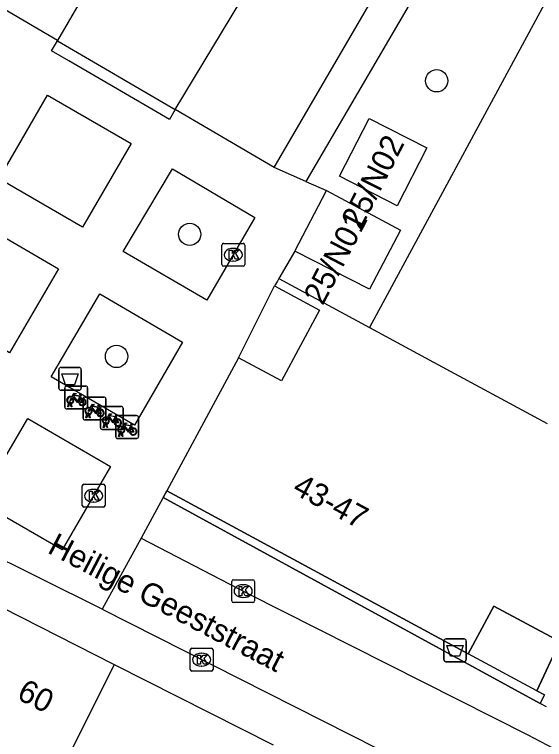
# Model space of a CAD drawing. Extents: x 160664 to 161506, y 382245 to 383288.
# Drawn here: x 161050.06 to 161073.28, y 383083.11 to 383114.86 of the extents above; entities that cross this region are included whole.
import ezdxf

# ---------------------------------------------------------------- set-up
doc = ezdxf.new("R2010")
doc.units = 0
for name, color, linetype in [('IMGEO_Afvalbak', 7, 'Continuous'), ('IMGEO_Boom', 7, 'Continuous'), ('IMGEO_Fietsenrek', 7, 'Continuous'), ('IMGEO_Groenvoorziening', 7, 'Continuous'), ('IMGEO_Kolk', 7, 'Continuous'), ('IMGEO_Openbare_ruimte_label', 7, 'Continuous'), ('IMGEO_Pand', 7, 'Continuous'), ('IMGEO_Pand_nummerreeks', 7, 'Continuous'), ('IMGEO_Pand_overbouw', 7, 'Continuous'), ('IMGEO_Rijbaan_lokaal_open', 7, 'Continuous'), ('IMGEO_Voetpad_open', 7, 'Continuous')]:
    doc.layers.add(name, color=color, linetype=linetype)

msp = doc.modelspace()

# ---------------------------------------------------------------- linework, layer by layer
at = {"layer": 'IMGEO_Afvalbak'}
for p, q in [((161051.995, 383098.504), (161051.995, 383099.304)), ((161051.995, 383099.304), (161051.995, 383098.504)), ((161052.095, 383099.404), (161052.885, 383099.404)), ((161052.885, 383099.404), (161052.095, 383099.404)), ((161052.985, 383099.304), (161052.985, 383098.504)), ((161052.985, 383098.504), (161052.985, 383099.304)), ((161052.885, 383098.404), (161052.095, 383098.404)), ((161052.095, 383098.404), (161052.885, 383098.404)), ((161068.861, 383086.617), (161068.861, 383087.417)), ((161068.861, 383087.417), (161068.861, 383086.617)), ((161068.961, 383087.517), (161069.751, 383087.517)), ((161069.751, 383087.517), (161068.961, 383087.517)), ((161069.851, 383087.417), (161069.851, 383086.617)), ((161069.851, 383086.617), (161069.851, 383087.417)), ((161069.751, 383086.517), (161068.961, 383086.517)), ((161068.961, 383086.517), (161069.751, 383086.517))]:
    msp.add_line(p, q, dxfattribs=at)
for points in [[(161052.138, 383099.118), (161052.842, 383099.118), (161052.693, 383098.648), (161052.287, 383098.648), (161052.138, 383099.118)], [(161069.004, 383087.231), (161069.708, 383087.231), (161069.559, 383086.761), (161069.153, 383086.761), (161069.004, 383087.231)]]:
    msp.add_lwpolyline(points, dxfattribs=at)
for centre, start, end in [((161052.095, 383099.304), 90, 180), ((161052.095, 383099.304), 90, 180), ((161052.885, 383099.304), 0, 90), ((161052.885, 383099.304), 360, 90), ((161052.095, 383098.504), 180, 270), ((161052.095, 383098.504), 180, 270), ((161052.885, 383098.504), 270, 0), ((161052.885, 383098.504), 270, 0), ((161068.961, 383087.417), 90, 180), ((161068.961, 383087.417), 90, 180), ((161069.751, 383087.417), 0, 90), ((161069.751, 383087.417), 360, 90), ((161068.961, 383086.617), 180, 270), ((161068.961, 383086.617), 180, 270), ((161069.751, 383086.617), 270, 0), ((161069.751, 383086.617), 270, 0)]:
    msp.add_arc(centre, 0.1, start, end, dxfattribs=at)
at = {"layer": 'IMGEO_Boom'}
for centre in [(161068.554, 383111.961), (161057.732, 383105.235), (161054.527, 383099.888)]:
    msp.add_circle(centre, 0.489, dxfattribs=at)
at = {"layer": 'IMGEO_Fietsenrek'}
for p, q in [((161052.261, 383097.663), (161052.261, 383098.504)), ((161052.261, 383098.504), (161052.261, 383097.663)), ((161052.336, 383098.588), (161053.177, 383098.588)), ((161053.177, 383098.588), (161052.336, 383098.588)), ((161053.261, 383098.513), (161053.261, 383097.672)), ((161053.261, 383097.672), (161053.261, 383098.513)), ((161052.948, 383098.137), (161052.984, 383098.042)), ((161053.06, 383097.184), (161053.06, 383098.025)), ((161053.06, 383098.025), (161053.06, 383097.184)), ((161053.135, 383098.109), (161053.976, 383098.109)), ((161053.976, 383098.109), (161053.135, 383098.109)), ((161054.06, 383098.034), (161054.06, 383097.193)), ((161054.06, 383097.193), (161054.06, 383098.034)), ((161052.388, 383097.672), (161052.427, 383097.832)), ((161052.457, 383097.82), (161052.422, 383097.672)), ((161052.499, 383097.844), (161052.498, 383097.848)), ((161052.54, 383097.672), (161052.506, 383097.814)), ((161052.53, 383097.855), (161052.531, 383097.848)), ((161052.538, 383097.818), (161052.573, 383097.672)), ((161053.186, 383097.588), (161052.345, 383097.588)), ((161052.345, 383097.588), (161053.186, 383097.588)), ((161052.422, 383097.672), (161052.388, 383097.672)), ((161052.573, 383097.672), (161052.54, 383097.672)), ((161053.747, 383097.658), (161053.783, 383097.563)), ((161053.818, 383096.767), (161053.818, 383097.608)), ((161053.818, 383097.608), (161053.818, 383096.767)), ((161053.893, 383097.692), (161054.734, 383097.692)), ((161054.734, 383097.692), (161053.893, 383097.692)), ((161054.818, 383097.617), (161054.818, 383096.776)), ((161054.818, 383096.776), (161054.818, 383097.617)), ((161053.985, 383097.109), (161053.144, 383097.109)), ((161053.144, 383097.109), (161053.985, 383097.109)), ((161053.187, 383097.193), (161053.226, 383097.353)), ((161053.221, 383097.193), (161053.187, 383097.193)), ((161053.256, 383097.341), (161053.221, 383097.193)), ((161053.298, 383097.365), (161053.297, 383097.369)), ((161053.339, 383097.193), (161053.305, 383097.335)), ((161053.329, 383097.376), (161053.33, 383097.369)), ((161053.337, 383097.339), (161053.372, 383097.193)), ((161053.372, 383097.193), (161053.339, 383097.193)), ((161054.492, 383096.37), (161054.492, 383097.211)), ((161054.492, 383097.211), (161054.492, 383096.37)), ((161054.505, 383097.241), (161054.541, 383097.146)), ((161054.567, 383097.295), (161055.408, 383097.295)), ((161055.408, 383097.295), (161054.567, 383097.295)), ((161055.492, 383097.22), (161055.492, 383096.379)), ((161055.492, 383096.379), (161055.492, 383097.22)), ((161053.945, 383096.776), (161053.984, 383096.936)), ((161053.979, 383096.776), (161053.945, 383096.776)), ((161054.014, 383096.924), (161053.979, 383096.776)), ((161054.056, 383096.948), (161054.055, 383096.952)), ((161054.097, 383096.776), (161054.063, 383096.918)), ((161054.087, 383096.959), (161054.088, 383096.952)), ((161054.095, 383096.922), (161054.13, 383096.776)), ((161054.13, 383096.776), (161054.097, 383096.776)), ((161055.179, 383096.844), (161055.215, 383096.749)), ((161054.743, 383096.692), (161053.902, 383096.692)), ((161053.902, 383096.692), (161054.743, 383096.692)), ((161054.619, 383096.379), (161054.658, 383096.539)), ((161054.688, 383096.527), (161054.653, 383096.379)), ((161054.73, 383096.551), (161054.729, 383096.555)), ((161054.771, 383096.379), (161054.737, 383096.521)), ((161054.761, 383096.562), (161054.762, 383096.555)), ((161054.769, 383096.525), (161054.804, 383096.379)), ((161055.417, 383096.295), (161054.576, 383096.295)), ((161054.576, 383096.295), (161055.417, 383096.295)), ((161054.653, 383096.379), (161054.619, 383096.379)), ((161054.804, 383096.379), (161054.771, 383096.379))]:
    msp.add_line(p, q, dxfattribs=at)
for points in [[(161052.595, 383098.062), (161052.543, 383097.972), (161052.503, 383097.947), (161052.504, 383097.994), (161052.559, 383098.088)], [(161052.574, 383098.114), (161052.669, 383098.278), (161052.755, 383098.264), (161052.757, 383098.255), (161052.701, 383098.244), (161052.674, 383098.199), (161052.93, 383098.158)], [(161052.87, 383097.87), (161052.82, 383097.87), (161052.629, 383098.121), (161052.61, 383098.089)], [(161052.917, 383098.133), (161052.66, 383098.174), (161052.643, 383098.145), (161052.81, 383097.925), (161052.917, 383098.133)], [(161052.965, 383098.035), (161052.935, 383098.112), (161052.826, 383097.894), (161052.869, 383097.894)], [(161052.995, 383098.014), (161053.05, 383097.869), (161052.9, 383097.869)], [(161052.93, 383098.158), (161052.955, 383098.207), (161052.949, 383098.211), (161052.926, 383098.215), (161052.914, 383098.222), (161052.913, 383098.225), (161052.915, 383098.23), (161053.01, 383098.215), (161053.012, 383098.205), (161053.002, 383098.192), (161052.99, 383098.186), (161052.976, 383098.192), (161052.948, 383098.137)], [(161052.899, 383097.894), (161053.019, 383097.893), (161052.975, 383098.007)], [(161053.373, 383097.635), (161053.468, 383097.799), (161053.554, 383097.785), (161053.556, 383097.776), (161053.5, 383097.765), (161053.473, 383097.72), (161053.729, 383097.679)], [(161053.716, 383097.654), (161053.459, 383097.695), (161053.442, 383097.666), (161053.609, 383097.446), (161053.716, 383097.654)], [(161053.729, 383097.679), (161053.754, 383097.728), (161053.748, 383097.732), (161053.725, 383097.736), (161053.713, 383097.743), (161053.712, 383097.746), (161053.714, 383097.751), (161053.809, 383097.736), (161053.811, 383097.726), (161053.801, 383097.713), (161053.789, 383097.707), (161053.775, 383097.713), (161053.747, 383097.658)], [(161053.394, 383097.583), (161053.342, 383097.493), (161053.302, 383097.468), (161053.303, 383097.515), (161053.358, 383097.609)], [(161053.669, 383097.391), (161053.619, 383097.391), (161053.428, 383097.642), (161053.409, 383097.61)], [(161053.764, 383097.556), (161053.734, 383097.633), (161053.625, 383097.415), (161053.668, 383097.415)], [(161053.698, 383097.415), (161053.818, 383097.414), (161053.774, 383097.528)], [(161053.794, 383097.535), (161053.849, 383097.39), (161053.699, 383097.39)], [(161054.131, 383097.218), (161054.226, 383097.382), (161054.312, 383097.368), (161054.314, 383097.359), (161054.258, 383097.348), (161054.231, 383097.303), (161054.487, 383097.262)], [(161054.152, 383097.166), (161054.1, 383097.076), (161054.06, 383097.051), (161054.061, 383097.098), (161054.116, 383097.192)], [(161054.427, 383096.974), (161054.377, 383096.974), (161054.186, 383097.225), (161054.167, 383097.193)], [(161054.474, 383097.237), (161054.217, 383097.278), (161054.2, 383097.249), (161054.367, 383097.029), (161054.474, 383097.237)], [(161054.522, 383097.139), (161054.492, 383097.216), (161054.383, 383096.998), (161054.426, 383096.998)], [(161054.456, 383096.998), (161054.576, 383096.997), (161054.532, 383097.111)], [(161054.552, 383097.118), (161054.607, 383096.973), (161054.457, 383096.973)], [(161054.487, 383097.262), (161054.512, 383097.311), (161054.506, 383097.315), (161054.483, 383097.319), (161054.471, 383097.326), (161054.47, 383097.329), (161054.472, 383097.334), (161054.567, 383097.319), (161054.569, 383097.309), (161054.559, 383097.296), (161054.547, 383097.29), (161054.533, 383097.296), (161054.505, 383097.241)], [(161054.826, 383096.769), (161054.774, 383096.679), (161054.734, 383096.654), (161054.735, 383096.701), (161054.79, 383096.795)], [(161054.805, 383096.821), (161054.9, 383096.985), (161054.986, 383096.971), (161054.988, 383096.962), (161054.932, 383096.951), (161054.905, 383096.906), (161055.161, 383096.865)], [(161055.101, 383096.577), (161055.051, 383096.577), (161054.86, 383096.828), (161054.841, 383096.796)], [(161055.148, 383096.84), (161054.891, 383096.881), (161054.874, 383096.852), (161055.041, 383096.632), (161055.148, 383096.84)], [(161055.196, 383096.742), (161055.166, 383096.819), (161055.057, 383096.601), (161055.1, 383096.601)], [(161055.161, 383096.865), (161055.186, 383096.914), (161055.18, 383096.918), (161055.157, 383096.922), (161055.145, 383096.929), (161055.144, 383096.932), (161055.146, 383096.937), (161055.241, 383096.922), (161055.243, 383096.912), (161055.233, 383096.899), (161055.221, 383096.893), (161055.207, 383096.899), (161055.179, 383096.844)], [(161055.13, 383096.601), (161055.25, 383096.6), (161055.206, 383096.714)], [(161055.226, 383096.721), (161055.281, 383096.576), (161055.131, 383096.576)]]:
    msp.add_lwpolyline(points, dxfattribs=at)
for centre, radius, start, end in [((161052.339, 383098.51), 0.0779, 92.4484, 184.2845), ((161052.339, 383098.51), 0.0779, 92.4484, 184.2845), ((161053.183, 383098.51), 0.0779, 2.4484, 94.2845), ((161053.183, 383098.51), 0.0779, 2.4484, 94.2845), ((161052.501, 383097.973), 0.159, 62.6766, 242.1369), ((161052.501, 383097.973), 0.129, 63.3192, 238.903), ((161052.501, 383097.973), 0.129, 283.6043, 43.4302), ((161052.501, 383097.973), 0.159, 283.5766, 46.6042), ((161053.028, 383097.889), 0.159, 113.3408, 178.3217), ((161053.028, 383097.889), 0.159, 187.0065, 105.7708), ((161053.028, 383097.889), 0.129, 188.6715, 104.5883), ((161053.138, 383098.031), 0.0779, 92.4484, 184.2845), ((161053.138, 383098.031), 0.0779, 92.4484, 184.2845), ((161053.982, 383098.031), 0.0779, 2.4484, 94.2845), ((161053.982, 383098.031), 0.0779, 2.4484, 94.2845), ((161052.481, 383097.844), 0.0499, 12.8025, 158.6934), ((161052.501, 383097.973), 0.159, 253.9967, 271.7867), ((161052.481, 383097.844), 0.0174, 12.8025, 163.4502), ((161052.501, 383097.973), 0.129, 253.415, 269.0204), ((161053.028, 383097.889), 0.129, 113.923, 177.9556), ((161052.339, 383097.666), 0.0779, 182.4484, 274.2845), ((161052.339, 383097.666), 0.0779, 182.4484, 274.2845), ((161053.3, 383097.494), 0.159, 62.6766, 242.1369), ((161053.3, 383097.494), 0.129, 63.3192, 238.903), ((161053.183, 383097.666), 0.0779, 272.4484, 4.2845), ((161053.183, 383097.666), 0.0779, 272.4484, 4.2845), ((161053.28, 383097.365), 0.0499, 12.8025, 158.6934), ((161053.28, 383097.365), 0.0174, 12.8025, 163.4502), ((161053.3, 383097.494), 0.129, 283.6043, 43.4302), ((161053.3, 383097.494), 0.159, 283.5766, 46.6042), ((161053.827, 383097.41), 0.159, 113.3408, 178.3217), ((161053.827, 383097.41), 0.159, 187.0065, 105.7708), ((161053.827, 383097.41), 0.129, 113.923, 177.9556), ((161053.827, 383097.41), 0.129, 188.6715, 104.5883), ((161053.896, 383097.614), 0.0779, 92.4484, 184.2845), ((161053.896, 383097.614), 0.0779, 92.4484, 184.2845), ((161054.74, 383097.614), 0.0779, 2.4484, 94.2845), ((161054.74, 383097.614), 0.0779, 2.4484, 94.2845), ((161053.138, 383097.187), 0.0779, 182.4484, 274.2845), ((161053.138, 383097.187), 0.0779, 182.4484, 274.2845), ((161053.3, 383097.494), 0.159, 253.9967, 271.7867), ((161053.3, 383097.494), 0.129, 253.415, 269.0204), ((161054.058, 383097.077), 0.159, 62.6766, 242.1369), ((161054.058, 383097.077), 0.129, 63.3192, 238.903), ((161053.982, 383097.187), 0.0779, 272.4484, 4.2845), ((161053.982, 383097.187), 0.0779, 272.4484, 4.2845), ((161054.058, 383097.077), 0.129, 283.6043, 43.4302), ((161054.058, 383097.077), 0.159, 283.5766, 46.6042), ((161054.585, 383096.993), 0.159, 113.3408, 178.3217), ((161054.585, 383096.993), 0.159, 187.0065, 105.7708), ((161054.585, 383096.993), 0.129, 113.923, 177.9556), ((161054.585, 383096.993), 0.129, 188.6715, 104.5883), ((161054.57, 383097.217), 0.0779, 92.4484, 184.2845), ((161054.57, 383097.217), 0.0779, 92.4484, 184.2845), ((161055.414, 383097.217), 0.0779, 2.4484, 94.2845), ((161055.414, 383097.217), 0.0779, 2.4484, 94.2845), ((161053.896, 383096.77), 0.0779, 182.4484, 274.2845), ((161053.896, 383096.77), 0.0779, 182.4484, 274.2845), ((161054.038, 383096.948), 0.0499, 12.8025, 158.6934), ((161054.058, 383097.077), 0.159, 253.9967, 271.7867), ((161054.038, 383096.948), 0.0174, 12.8025, 163.4502), ((161054.058, 383097.077), 0.129, 253.415, 269.0204), ((161054.732, 383096.68), 0.159, 62.6766, 242.1369), ((161054.732, 383096.68), 0.129, 63.3192, 238.903), ((161054.74, 383096.77), 0.0779, 272.4484, 4.2845), ((161054.74, 383096.77), 0.0779, 272.4484, 4.2845), ((161054.732, 383096.68), 0.129, 283.6043, 43.4302), ((161054.732, 383096.68), 0.159, 283.5766, 46.6042), ((161055.259, 383096.596), 0.159, 187.0065, 105.7708), ((161054.712, 383096.551), 0.0499, 12.8025, 158.6934), ((161054.732, 383096.68), 0.159, 253.9967, 271.7867), ((161054.712, 383096.551), 0.0174, 12.8025, 163.4502), ((161054.732, 383096.68), 0.129, 253.415, 269.0204), ((161055.259, 383096.596), 0.159, 113.3408, 178.3217), ((161055.259, 383096.596), 0.129, 113.923, 177.9556), ((161055.259, 383096.596), 0.129, 188.6715, 104.5883), ((161054.57, 383096.373), 0.0779, 182.4484, 274.2845), ((161054.57, 383096.373), 0.0779, 182.4484, 274.2845), ((161055.414, 383096.373), 0.0779, 272.4484, 4.2845), ((161055.414, 383096.373), 0.0779, 272.4484, 4.2845)]:
    msp.add_arc(centre, radius, start, end, dxfattribs=at)
at = {"layer": 'IMGEO_Groenvoorziening'}
for points in [[(161075.846, 383129.833), (161062.815, 383107.553)], [(161079.899, 383127.453), (161073.943, 383116.587), (161065.61, 383101.151)]]:
    msp.add_lwpolyline(points, dxfattribs=at)
at = {"layer": 'IMGEO_Kolk'}
for p, q in [((161059.143, 383103.914), (161059.143, 383104.766)), ((161059.218, 383104.84), (161060.07, 383104.84)), ((161060.144, 383104.766), (161060.144, 383103.914)), ((161059.631, 383104.62), (161059.656, 383104.62)), ((161059.654, 383104.06), (161059.629, 383104.06)), ((161060.07, 383103.84), (161059.218, 383103.84)), ((161053.023, 383093.36), (161053.023, 383094.212)), ((161053.098, 383094.286), (161053.95, 383094.286)), ((161054.024, 383094.212), (161054.024, 383093.36)), ((161053.511, 383094.066), (161053.536, 383094.066)), ((161053.95, 383093.286), (161053.098, 383093.286)), ((161053.534, 383093.506), (161053.509, 383093.506)), ((161059.649, 383090.108), (161060.501, 383090.108)), ((161059.574, 383089.182), (161059.574, 383090.034)), ((161060.062, 383089.888), (161060.087, 383089.888)), ((161060.575, 383090.034), (161060.575, 383089.182)), ((161060.085, 383089.328), (161060.06, 383089.328)), ((161060.501, 383089.108), (161059.649, 383089.108)), ((161057.755, 383086.181), (161057.755, 383087.033)), ((161057.83, 383087.107), (161058.682, 383087.107)), ((161058.756, 383087.033), (161058.756, 383086.181)), ((161058.243, 383086.887), (161058.268, 383086.887)), ((161058.266, 383086.327), (161058.241, 383086.327)), ((161058.682, 383086.107), (161057.83, 383086.107))]:
    msp.add_line(p, q, dxfattribs=at)
for points in [[(161059.143, 383103.914), (161059.143, 383104.766)], [(161059.218, 383104.84), (161060.07, 383104.84)], [(161060.144, 383104.766), (161060.144, 383103.914)], [(161059.464, 383104.54), (161059.587, 383104.54), (161059.587, 383104.389), (161059.717, 383104.54), (161059.881, 383104.54), (161059.735, 383104.389), (161059.888, 383104.14), (161059.736, 383104.14), (161059.651, 383104.304), (161059.587, 383104.237), (161059.587, 383104.14), (161059.464, 383104.14), (161059.464, 383104.54)], [(161060.07, 383103.84), (161059.218, 383103.84)], [(161053.023, 383093.36), (161053.023, 383094.212)], [(161053.098, 383094.286), (161053.95, 383094.286)], [(161054.024, 383094.212), (161054.024, 383093.36)], [(161053.344, 383093.986), (161053.467, 383093.986), (161053.467, 383093.835), (161053.597, 383093.986), (161053.761, 383093.986), (161053.615, 383093.835), (161053.768, 383093.586), (161053.616, 383093.586), (161053.531, 383093.75), (161053.467, 383093.683), (161053.467, 383093.586), (161053.344, 383093.586), (161053.344, 383093.986)], [(161053.95, 383093.286), (161053.098, 383093.286)], [(161059.649, 383090.108), (161060.501, 383090.108)], [(161059.574, 383089.182), (161059.574, 383090.034)], [(161059.895, 383089.808), (161060.018, 383089.808), (161060.018, 383089.657), (161060.148, 383089.808), (161060.312, 383089.808), (161060.166, 383089.657), (161060.319, 383089.408), (161060.167, 383089.408), (161060.082, 383089.572), (161060.018, 383089.505), (161060.018, 383089.408), (161059.895, 383089.408), (161059.895, 383089.808)], [(161060.575, 383090.034), (161060.575, 383089.182)], [(161060.501, 383089.108), (161059.649, 383089.108)], [(161057.755, 383086.181), (161057.755, 383087.033)], [(161057.83, 383087.107), (161058.682, 383087.107)], [(161058.756, 383087.033), (161058.756, 383086.181)], [(161058.076, 383086.807), (161058.199, 383086.807), (161058.199, 383086.656), (161058.329, 383086.807), (161058.493, 383086.807), (161058.347, 383086.656), (161058.5, 383086.407), (161058.348, 383086.407), (161058.263, 383086.571), (161058.199, 383086.504), (161058.199, 383086.407), (161058.076, 383086.407), (161058.076, 383086.807)], [(161058.682, 383086.107), (161057.83, 383086.107)]]:
    msp.add_lwpolyline(points, dxfattribs=at)
for centre, start, end in [((161059.22, 383104.764), 91.552, 178.448), ((161059.22, 383104.764), 91.552, 178.448), ((161060.068, 383104.764), 1.552, 88.448), ((161060.068, 383104.764), 1.552, 88.448), ((161059.22, 383103.916), 181.552, 268.448), ((161059.22, 383103.916), 181.552, 268.448), ((161060.068, 383103.916), 271.552, 358.448), ((161060.068, 383103.916), 271.552, 358.448), ((161053.1, 383094.21), 91.552, 178.448), ((161053.1, 383094.21), 91.552, 178.448), ((161053.948, 383094.21), 1.552, 88.448), ((161053.948, 383094.21), 1.552, 88.448), ((161053.1, 383093.362), 181.552, 268.448), ((161053.1, 383093.362), 181.552, 268.448), ((161053.948, 383093.362), 271.552, 358.448), ((161053.948, 383093.362), 271.552, 358.448), ((161059.651, 383090.032), 91.552, 178.448), ((161059.651, 383090.032), 91.552, 178.448), ((161060.499, 383090.032), 1.552, 88.448), ((161060.499, 383090.032), 1.552, 88.448), ((161059.651, 383089.184), 181.552, 268.448), ((161059.651, 383089.184), 181.552, 268.448), ((161060.499, 383089.184), 271.552, 358.448), ((161060.499, 383089.184), 271.552, 358.448), ((161057.832, 383087.031), 91.552, 178.448), ((161057.832, 383087.031), 91.552, 178.448), ((161058.68, 383087.031), 1.552, 88.448), ((161058.68, 383087.031), 1.552, 88.448), ((161057.832, 383086.183), 181.552, 268.448), ((161057.832, 383086.183), 181.552, 268.448), ((161058.68, 383086.183), 271.552, 358.448), ((161058.68, 383086.183), 271.552, 358.448)]:
    msp.add_arc(centre, 0.0765, start, end, dxfattribs=at)
for centre, major_axis, ratio, start_param, end_param in [((161059.63, 383104.34), (-0.387, 0.002), 0.722429, 4.712389, 7.853982), ((161059.655, 383104.34), (-0.39, 0.002), 0.717154, 1.570796, 4.712389), ((161053.51, 383093.786), (-0.387, 0.002), 0.722429, 4.712389, 7.853982), ((161053.535, 383093.786), (-0.39, 0.002), 0.717154, 1.570796, 4.712389), ((161060.061, 383089.608), (-0.387, 0.002), 0.722429, 4.712389, 7.853982), ((161060.086, 383089.608), (-0.39, 0.002), 0.717154, 1.570796, 4.712389), ((161058.242, 383086.607), (-0.387, 0.002), 0.722429, 4.712389, 7.853982), ((161058.267, 383086.607), (-0.39, 0.002), 0.717154, 1.570796, 4.712389)]:
    msp.add_ellipse(centre, major_axis=major_axis, ratio=ratio, start_param=start_param, end_param=end_param, dxfattribs=at)
at = {"layer": 'IMGEO_Pand'}
for points in [[(161068.12, 383109.016), (161066.826, 383106.485), (161064.294, 383107.779), (161065.589, 383110.311), (161068.12, 383109.016)], [(161063.724, 383107.157), (161066.973, 383105.421), (161065.615, 383102.832), (161062.342, 383104.492)], [(161062.342, 383104.492), (161063.724, 383107.157)], [(161061.636, 383103.295), (161061.573, 383103.188), (161061.452, 383102.981)], [(161061.636, 383103.295), (161065.61, 383101.151)], [(161061.452, 383102.981), (161063.425, 383101.91), (161061.753, 383098.812), (161059.878, 383099.823)], [(161065.61, 383101.151), (161068.42, 383099.635), (161073.394, 383096.951)], [(161059.878, 383099.823), (161056.733, 383093.995)], [(161056.733, 383093.995), (161069.937, 383086.867)], [(161048.694, 383089.304), (161054.43, 383086.396)], [(161069.937, 383086.867), (161071.063, 383088.954), (161073.95, 383087.396), (161072.938, 383085.247)], [(161054.43, 383086.396), (161050.842, 383079.223)], [(161054.43, 383086.396), (161061.386, 383082.869)], [(161072.938, 383085.247), (161073.272, 383085.067), (161073.095, 383084.689)], [(161073.367, 383084.538), (161073.095, 383084.689)]]:
    msp.add_lwpolyline(points, dxfattribs=at)
at = {"layer": 'IMGEO_Pand_overbouw'}
msp.add_lwpolyline([(161056.733, 383093.995), (161056.572, 383093.701), (161073.095, 383084.689), (161073.272, 383085.067), (161072.938, 383085.247), (161073.95, 383087.396), (161071.063, 383088.954), (161069.937, 383086.867)], close=True, dxfattribs=at)
at = {"layer": 'IMGEO_Rijbaan_lokaal_open'}
for points in [[(161061.432, 383108.156), (161067.53, 383118.622), (161070.095, 383122.895), (161070.112, 383123.046), (161076.251, 383133.558), (161076.385, 383133.656), (161078.827, 383137.985), (161086.349, 383150.769)], [(161057.102, 383110.696), (161060.401, 383116.183), (161063.226, 383121.171)], [(161049.376, 383107.667), (161051.504, 383111.331), (161055.175, 383109.213), (161053.029, 383105.542), (161049.376, 383107.667)], [(161061.432, 383108.156), (161057.102, 383110.696)], [(161051.978, 383103.728), (161049.841, 383100.047), (161046.2, 383102.196), (161048.325, 383105.859), (161051.978, 383103.728)], [(161054.265, 383095.062), (161052.14, 383091.41), (161048.497, 383093.517), (161050.639, 383097.169), (161054.265, 383095.062)], [(161055.603, 383091.933), (161053.903, 383088.811)], [(161055.603, 383091.933), (161060.247, 383089.518), (161072.549, 383083.32), (161075.87, 383081.557), (161095.969, 383069.908), (161095.138, 383068.492)], [(161053.903, 383088.811), (161071.991, 383079.66)]]:
    msp.add_lwpolyline(points, dxfattribs=at)
at = {"layer": 'IMGEO_Voetpad_open'}
for points in [[(161058.013, 383124.181), (161051.948, 383113.731), (161047.618, 383116.259)], [(161057.102, 383110.696), (161056.851, 383110.264), (161056.078, 383110.715), (161052.432, 383112.838), (161051.684, 383113.274), (161051.935, 383113.706), (161057.102, 383110.696)], [(161054.813, 383104.479), (161056.973, 383108.101), (161060.593, 383105.969), (161058.479, 383102.344), (161054.813, 383104.479)], [(161062.815, 383107.553), (161061.432, 383108.156)], [(161062.815, 383107.553), (161063.724, 383107.157)], [(161062.342, 383104.492), (161061.636, 383103.295)], [(161059.878, 383099.823), (161061.452, 383102.981)], [(161057.418, 383100.505), (161055.309, 383096.869), (161051.658, 383098.999), (161053.794, 383102.635), (161057.418, 383100.505)], [(161053.903, 383088.811), (161045.718, 383092.869), (161041.96, 383094.732), (161033.603, 383098.876)], [(161056.572, 383093.701), (161056.733, 383093.995)], [(161056.572, 383093.701), (161055.603, 383091.933)], [(161073.095, 383084.689), (161056.572, 383093.701)], [(161072.938, 383085.247), (161069.937, 383086.867)]]:
    msp.add_lwpolyline(points, dxfattribs=at)

# ---------------------------------------------------------------- texts
at = {"layer": 'IMGEO_Openbare_ruimte_label'}
msp.add_text('Heilige Geeststraat', height=1, rotation=332.4096, dxfattribs=at).set_placement((161051.453, 383091.307))
at = {"layer": 'IMGEO_Pand_nummerreeks'}
for s, rotation, p in [('25/N02', 63.0919, (161065.215, 383105.393)), ('25/N01', 62.4238, (161063.56, 383102.081)), ('43-47', 331.6382, (161062.177, 383093.92)), ('60', 333.116, (161050.109, 383084.91))]:
    msp.add_text(s, height=1, rotation=rotation, dxfattribs=at).set_placement(p)

doc.saveas('drawing.dxf')
